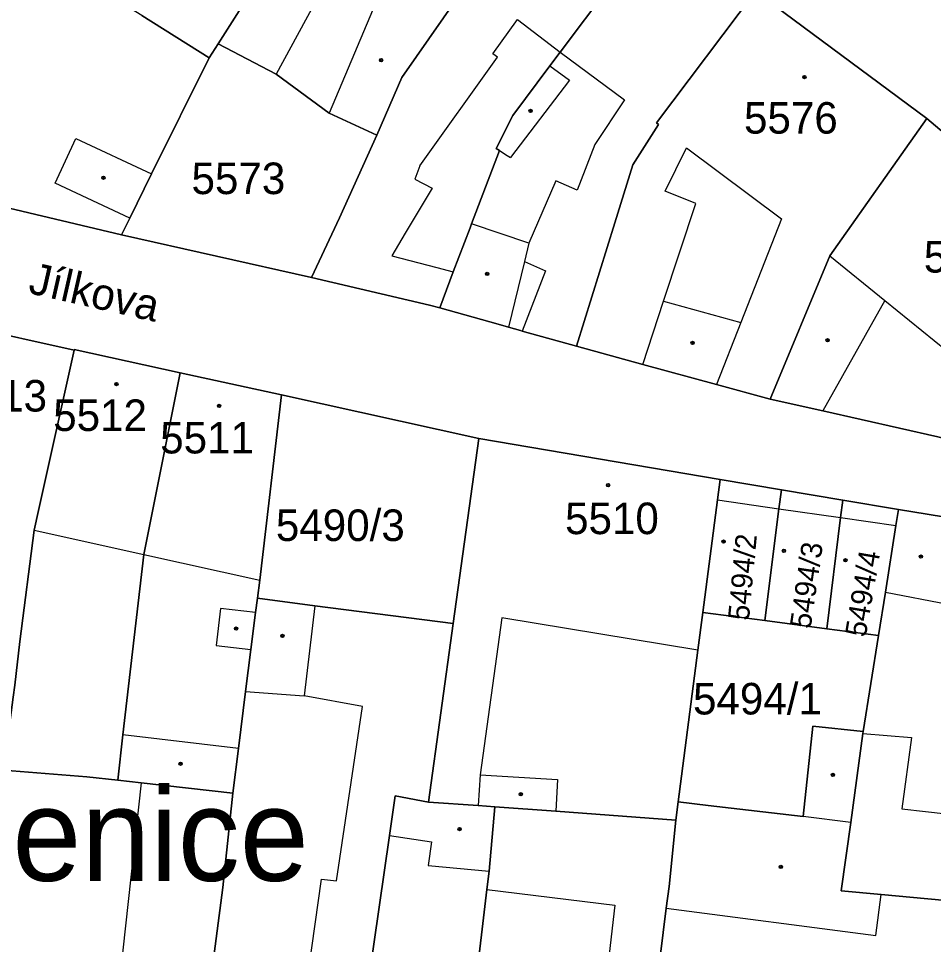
# Model space of a CAD drawing. Extents: x -596233 to -595156, y -1161235 to -1159375.
# Drawn here: x -595289.7 to -595240.34, y -1160933.43 to -1160883.51 of the extents above; entities that cross this region are included whole.
import ezdxf

# ---------------------------------------------------------------- set-up
doc = ezdxf.new("R2010")
doc.units = 0
for name, color, linetype in [('KN_CAR_KR', 7, 'Continuous'), ('KN_KULTURY', 7, 'Continuous'), ('KN_PARC_CIS_POZ', 7, 'Continuous'), ('KN_PARC_CIS_STAV', 7, 'Continuous'), ('KN_PARC_PLOCHA', 7, 'Continuous'), ('KN_ULICE', 7, 'Continuous'), ('parcely_l', 7, 'Continuous')]:
    doc.layers.add(name, color=color, linetype=linetype)

msp = doc.modelspace()

# ---------------------------------------------------------------- linework, layer by layer
at = {"layer": 'KN_CAR_KR'}
for points in [[(-595272.98, -1160881.31), (-595275.8, -1160886.52)], [(-595270.07, -1160881.79), (-595272.95, -1160888.62)], [(-595264.11, -1160885.42), (-595262.78, -1160883.56)], [(-595262.78, -1160883.56), (-595260.48, -1160885.33)], [(-595268.06, -1160891.46), (-595263.86, -1160885.6)], [(-595263.86, -1160885.6), (-595264.11, -1160885.42)], [(-595260.48, -1160885.33), (-595257.02, -1160887.89)], [(-595261.04, -1160886.07), (-595259.97, -1160886.84)], [(-595259.97, -1160886.84), (-595263.16, -1160891.01)], [(-595257.02, -1160887.89), (-595258.61, -1160890.3)], [(-595287.73, -1160892.39), (-595286.6, -1160889.99)], [(-595286.6, -1160889.99), (-595282.52, -1160891.89)], [(-595258.61, -1160890.3), (-595259.57, -1160892.77)], [(-595254.81, -1160892.83), (-595253.67, -1160890.48)], [(-595253.67, -1160890.48), (-595248.54, -1160894.32)], [(-595263.76, -1160890.63), (-595263.34, -1160890.9)], [(-595263.34, -1160890.9), (-595263.16, -1160891.01)], [(-595268.06, -1160891.46), (-595268.32, -1160892.18)], [(-595283.7, -1160894.27), (-595287.73, -1160892.39)], [(-595268.32, -1160892.18), (-595267.39, -1160892.66)], [(-595260.71, -1160892.26), (-595262.17, -1160895.63)], [(-595259.57, -1160892.77), (-595260.71, -1160892.26)], [(-595267.39, -1160892.66), (-595268.85, -1160895.09)], [(-595253.16, -1160893.49), (-595254.81, -1160892.83)], [(-595254.9, -1160898.76), (-595253.16, -1160893.49)], [(-595262.17, -1160895.63), (-595265.26, -1160894.59)], [(-595248.54, -1160894.32), (-595250.73, -1160899.9)], [(-595268.85, -1160895.09), (-595269.57, -1160896.3)], [(-595262.17, -1160895.63), (-595262.41, -1160896.62)], [(-595269.57, -1160896.3), (-595267.13, -1160896.94)], [(-595245.93, -1160896.3), (-595242.97, -1160898.71)], [(-595267.13, -1160896.94), (-595266.25, -1160897.17)], [(-595262.41, -1160896.62), (-595263.27, -1160900.15)], [(-595261.27, -1160897.11), (-595262.53, -1160900.36)], [(-595262.41, -1160896.62), (-595261.27, -1160897.11)], [(-595256.03, -1160902.16), (-595254.9, -1160898.76)], [(-595254.9, -1160898.76), (-595250.73, -1160899.9)], [(-595242.97, -1160898.71), (-595246.32, -1160904.67)], [(-595242.97, -1160898.71), (-595236.99, -1160903.57)], [(-595250.73, -1160899.9), (-595252.05, -1160903.25)], [(-595251.99, -1160909.46), (-595248.68, -1160909.94)], [(-595248.68, -1160909.94), (-595245.36, -1160910.42)], [(-595245.36, -1160910.42), (-595242.38, -1160910.85)], [(-595288.86, -1160911.09), (-595282.94, -1160912.41)], [(-595282.94, -1160912.41), (-595276.69, -1160913.8)], [(-595242.94, -1160914.43), (-595239.58, -1160915.08)], [(-595278.81, -1160915.31), (-595279.04, -1160917.32)], [(-595276.91, -1160915.53), (-595278.81, -1160915.31)], [(-595273.72, -1160915.17), (-595274.29, -1160920.03)], [(-595263.62, -1160915.83), (-595264.79, -1160924.28)], [(-595253.06, -1160917.56), (-595263.62, -1160915.83)], [(-595279.04, -1160917.32), (-595277.17, -1160917.53)], [(-595277.45, -1160919.8), (-595274.29, -1160920.03)], [(-595271.14, -1160920.6), (-595274.29, -1160920.03)], [(-595272.55, -1160930), (-595271.14, -1160920.6)], [(-595244.15, -1160922.05), (-595241.54, -1160922.27)], [(-595277.84, -1160922.87), (-595284.07, -1160922.13)], [(-595241.54, -1160922.27), (-595242.05, -1160926.12)], [(-595264.79, -1160924.28), (-595264.91, -1160925.94)], [(-595264.79, -1160924.28), (-595260.63, -1160924.54)], [(-595260.63, -1160924.54), (-595260.72, -1160926.25)], [(-595283.08, -1160924.72), (-595284.35, -1160936.19)], [(-595244.81, -1160926.85), (-595247.38, -1160926.54)], [(-595242.05, -1160926.12), (-595240.77, -1160926.26)], [(-595240.77, -1160926.26), (-595235.04, -1160926.9)], [(-595269.69, -1160927.55), (-595267.42, -1160927.89)], [(-595267.42, -1160927.89), (-595267.61, -1160929.18)], [(-595267.61, -1160929.18), (-595264.31, -1160929.47)], [(-595274.38, -1160937.18), (-595273.36, -1160929.91)], [(-595273.36, -1160929.91), (-595272.55, -1160930)], [(-595264.43, -1160930.47), (-595257.54, -1160931.31)], [(-595243.46, -1160932.94), (-595243.16, -1160930.73)], [(-595257.54, -1160931.31), (-595258.15, -1160936.6)], [(-595254.76, -1160931.48), (-595243.46, -1160932.94)]]:
    msp.add_lwpolyline(points, dxfattribs=at)
at = {"layer": 'KN_KULTURY'}
for centre, radius in [((-595270.14, -1160885.76), 0.09), ((-595270.14, -1160885.76), 0.0398), ((-595247.31, -1160886.67), 0.09), ((-595247.31, -1160886.67), 0.0398), ((-595262.08, -1160888.5), 0.09), ((-595262.08, -1160888.5), 0.0398), ((-595285.12, -1160892.1), 0.09), ((-595285.12, -1160892.1), 0.0398), ((-595264.42, -1160897.28), 0.09), ((-595264.42, -1160897.28), 0.0398), ((-595253.34, -1160901), 0.09), ((-595253.34, -1160901), 0.0398), ((-595246.06, -1160900.86), 0.09), ((-595246.06, -1160900.86), 0.0398), ((-595284.42, -1160903.22), 0.09), ((-595284.42, -1160903.22), 0.0398), ((-595278.88, -1160904.4), 0.09), ((-595278.88, -1160904.4), 0.0398), ((-595257.9, -1160908.67), 0.09), ((-595257.9, -1160908.67), 0.0398), ((-595251.67, -1160911.71), 0.09), ((-595251.67, -1160911.71), 0.0398), ((-595248.41, -1160912.21), 0.09), ((-595248.41, -1160912.21), 0.0398), ((-595241.02, -1160912.52), 0.09), ((-595241.02, -1160912.52), 0.0398), ((-595245.1, -1160912.72), 0.09), ((-595245.1, -1160912.72), 0.0398), ((-595277.96, -1160916.4), 0.09), ((-595277.96, -1160916.4), 0.0398), ((-595275.46, -1160916.8), 0.09), ((-595275.46, -1160916.8), 0.0398), ((-595280.96, -1160923.69), 0.09), ((-595280.96, -1160923.69), 0.0398), ((-595245.77, -1160924.29), 0.09), ((-595245.77, -1160924.29), 0.0398), ((-595262.61, -1160925.33), 0.09), ((-595262.61, -1160925.33), 0.0398), ((-595265.91, -1160927.21), 0.09), ((-595265.91, -1160927.21), 0.0398), ((-595248.58, -1160929.25), 0.09), ((-595248.58, -1160929.25), 0.0398)]:
    msp.add_circle(centre, radius, dxfattribs=at)
at = {"layer": 'KN_PARC_PLOCHA'}
for points in [[(-595267.32, -1160867.64), (-595273.5, -1160876.43), (-595274.5, -1160877.85), (-595275.66, -1160879.69), (-595276.92, -1160881.7), (-595278.93, -1160884.88), (-595279.41, -1160885.64), (-595283.05, -1160883.35), (-595285, -1160882.13), (-595286.71, -1160881.05), (-595280.97, -1160873.16), (-595280.08, -1160871.93), (-595279.95, -1160871.75), (-595279.19, -1160870.73), (-595273.06, -1160862.41)], [(-595260.26, -1160874.15), (-595265.49, -1160881.63), (-595266.78, -1160883.47), (-595269.03, -1160886.69), (-595270.37, -1160889.8), (-595272.95, -1160888.62), (-595275.8, -1160886.52), (-595278.93, -1160884.88), (-595276.92, -1160881.7), (-595275.66, -1160879.69), (-595274.5, -1160877.85), (-595273.5, -1160876.43), (-595267.32, -1160867.64), (-595261.46, -1160873.02)], [(-595255.13, -1160878.2), (-595260.48, -1160885.33), (-595261.04, -1160886.07), (-595263.04, -1160888.74), (-595263.93, -1160890.52), (-595263.76, -1160890.63), (-595265.26, -1160894.59), (-595265.34, -1160894.79), (-595266.25, -1160897.17), (-595266.98, -1160899.11), (-595267.53, -1160898.96), (-595273.89, -1160897.48), (-595272.39, -1160894.26), (-595270.37, -1160889.8), (-595269.03, -1160886.69), (-595266.78, -1160883.47), (-595265.49, -1160881.63), (-595260.26, -1160874.15), (-595259.06, -1160875.28)], [(-595249.95, -1160882.04), (-595255.29, -1160889.13), (-595255.17, -1160889.22), (-595256.57, -1160891.4), (-595257.54, -1160894.53), (-595259.6, -1160901.18), (-595262.53, -1160900.36), (-595262.63, -1160900.33), (-595263.27, -1160900.15), (-595263.83, -1160899.99), (-595266.98, -1160899.11), (-595266.25, -1160897.17), (-595265.34, -1160894.79), (-595265.26, -1160894.59), (-595263.76, -1160890.63), (-595263.93, -1160890.52), (-595263.04, -1160888.74), (-595261.04, -1160886.07), (-595260.48, -1160885.33), (-595255.13, -1160878.2)], [(-595240.7, -1160888.91), (-595245.93, -1160896.3), (-595249.15, -1160904.04), (-595252.05, -1160903.25), (-595256.03, -1160902.16), (-595259.6, -1160901.18), (-595257.54, -1160894.53), (-595256.57, -1160891.4), (-595255.17, -1160889.22), (-595255.29, -1160889.13), (-595249.95, -1160882.04)], [(-595270.37, -1160889.8), (-595272.39, -1160894.26), (-595273.89, -1160897.48), (-595284.15, -1160895.18), (-595283.7, -1160894.27), (-595282.52, -1160891.89), (-595279.41, -1160885.64), (-595278.93, -1160884.88), (-595275.8, -1160886.52), (-595272.95, -1160888.62)], [(-595230.58, -1160897.46), (-595230.04, -1160897.91), (-595233.48, -1160902.41), (-595234.95, -1160904.34), (-595235.37, -1160904.89), (-595236.89, -1160906.88), (-595239.1, -1160906.32), (-595240.11, -1160906.06), (-595246.32, -1160904.67), (-595249.15, -1160904.04), (-595245.93, -1160896.3), (-595240.7, -1160888.91)], [(-595286.7, -1160901.4), (-595288.62, -1160910.04), (-595288.86, -1160911.09), (-595289.63, -1160917.1), (-595289.9, -1160919.46), (-595289.98, -1160920.09), (-595290.43, -1160923.53), (-595290.79, -1160923.48), (-595295.9, -1160922.73), (-595294.34, -1160908.82), (-595292.53, -1160900.1)], [(-595280.98, -1160902.61), (-595282.94, -1160912.41), (-595284.07, -1160922.13), (-595284.35, -1160924.58), (-595286.01, -1160924.39), (-595290.5, -1160924.04), (-595290.43, -1160923.53), (-595289.98, -1160920.09), (-595289.9, -1160919.46), (-595289.63, -1160917.1), (-595288.86, -1160911.09), (-595288.62, -1160910.04), (-595286.7, -1160901.4), (-595286.69, -1160901.36)], [(-595275.51, -1160903.8), (-595276.69, -1160913.8), (-595276.81, -1160914.77), (-595276.91, -1160915.53), (-595277.17, -1160917.53), (-595277.45, -1160919.8), (-595277.84, -1160922.87), (-595278.14, -1160925.28), (-595283.08, -1160924.72), (-595284.35, -1160924.58), (-595284.07, -1160922.13), (-595282.94, -1160912.41), (-595280.98, -1160902.61)], [(-595264.86, -1160906.16), (-595266.25, -1160916.13), (-595273.72, -1160915.17), (-595276.81, -1160914.77), (-595276.69, -1160913.8), (-595275.51, -1160903.8)], [(-595251.85, -1160908.37), (-595251.99, -1160909.46), (-595252.79, -1160915.53), (-595253.06, -1160917.56), (-595254.11, -1160925.74), (-595254.24, -1160926.72), (-595260.72, -1160926.25), (-595264.01, -1160926.01), (-595264.91, -1160925.94), (-595267.59, -1160925.75), (-595266.25, -1160916.13), (-595264.86, -1160906.16)], [(-595248.55, -1160908.92), (-595248.68, -1160909.94), (-595249.44, -1160915.97), (-595252.79, -1160915.53), (-595251.99, -1160909.46), (-595251.85, -1160908.37)], [(-595245.24, -1160909.48), (-595245.36, -1160910.42), (-595246.1, -1160916.41), (-595249.44, -1160915.97), (-595248.68, -1160909.94), (-595248.55, -1160908.92)], [(-595242.24, -1160909.98), (-595242.38, -1160910.85), (-595242.94, -1160914.43), (-595243.31, -1160916.78), (-595246.1, -1160916.41), (-595245.36, -1160910.42), (-595245.24, -1160909.48)], [(-595233, -1160911.49), (-595234.15, -1160920.49), (-595234.39, -1160922.19), (-595235.04, -1160926.9), (-595235.6, -1160931.29), (-595235.62, -1160931.44), (-595243.16, -1160930.73), (-595245.32, -1160930.53), (-595244.81, -1160926.85), (-595244.15, -1160922.05), (-595244.13, -1160921.95), (-595243.31, -1160916.78), (-595242.94, -1160914.43), (-595242.38, -1160910.85), (-595242.24, -1160909.98), (-595239.04, -1160910.51)], [(-595266.25, -1160916.13), (-595267.59, -1160925.75), (-595269.38, -1160925.41), (-595269.69, -1160927.55), (-595270.8, -1160935.29), (-595270.99, -1160936.52), (-595271.16, -1160937.61), (-595272.02, -1160946.57), (-595280.81, -1160945.74), (-595279.76, -1160938.6), (-595278.68, -1160930.35), (-595278.14, -1160925.28), (-595277.84, -1160922.87), (-595277.45, -1160919.8), (-595277.17, -1160917.53), (-595276.91, -1160915.53), (-595276.81, -1160914.77), (-595273.72, -1160915.17)], [(-595249.44, -1160915.97), (-595246.1, -1160916.41), (-595243.31, -1160916.78), (-595244.13, -1160921.95), (-595246.86, -1160921.66), (-595247.38, -1160926.54), (-595252.49, -1160925.93), (-595254.11, -1160925.74), (-595253.06, -1160917.56), (-595252.79, -1160915.53)], [(-595244.13, -1160921.95), (-595244.15, -1160922.05), (-595244.81, -1160926.85), (-595245.32, -1160930.53), (-595243.16, -1160930.73), (-595235.62, -1160931.44), (-595235.72, -1160933), (-595235.88, -1160934.48), (-595236.23, -1160937.63), (-595236.36, -1160938.75), (-595236.57, -1160940.62), (-595237.47, -1160949.84), (-595256.68, -1160948.02), (-595255.7, -1160939.05), (-595254.76, -1160931.48), (-595254.61, -1160930.31), (-595254.24, -1160926.72), (-595254.11, -1160925.74), (-595252.49, -1160925.93), (-595247.38, -1160926.54), (-595246.86, -1160921.66)], [(-595290.43, -1160923.53), (-595290.5, -1160924.04), (-595286.01, -1160924.39), (-595284.35, -1160924.58), (-595283.08, -1160924.72), (-595278.14, -1160925.28), (-595278.68, -1160930.35), (-595279.76, -1160938.6), (-595280.81, -1160945.74), (-595293.14, -1160944.48), (-595292.48, -1160937.16), (-595291.76, -1160929.72), (-595291.16, -1160926.03), (-595290.81, -1160923.6), (-595290.79, -1160923.48)], [(-595267.59, -1160925.75), (-595264.91, -1160925.94), (-595264.01, -1160926.01), (-595264.31, -1160929.47), (-595264.43, -1160930.47), (-595265.07, -1160935.81), (-595266.41, -1160947.1), (-595272.02, -1160946.57), (-595271.16, -1160937.61), (-595270.99, -1160936.52), (-595270.8, -1160935.29), (-595269.69, -1160927.55), (-595269.38, -1160925.41)], [(-595254.24, -1160926.72), (-595254.61, -1160930.31), (-595254.76, -1160931.48), (-595255.7, -1160939.05), (-595256.68, -1160948.02), (-595257.11, -1160951.8), (-595266.69, -1160950.85), (-595266.41, -1160947.1), (-595265.07, -1160935.81), (-595264.43, -1160930.47), (-595264.31, -1160929.47), (-595264.01, -1160926.01), (-595260.72, -1160926.25)]]:
    msp.add_lwpolyline(points, close=True, dxfattribs=at)
for points in [[(-595283.05, -1160883.35), (-595279.41, -1160885.64), (-595282.52, -1160891.89), (-595283.7, -1160894.27), (-595284.15, -1160895.18), (-595299.16, -1160891.62), (-595304.34, -1160890.08), (-595295.32, -1160877.21)], [(-595230.58, -1160897.46), (-595240.7, -1160888.91), (-595249.95, -1160882.04)], [(-595299.16, -1160891.62), (-595284.15, -1160895.18), (-595273.89, -1160897.48), (-595267.53, -1160898.96), (-595266.98, -1160899.11), (-595263.83, -1160899.99), (-595263.27, -1160900.15), (-595262.63, -1160900.33), (-595262.53, -1160900.36), (-595259.6, -1160901.18), (-595256.03, -1160902.16), (-595252.05, -1160903.25), (-595249.15, -1160904.04), (-595246.32, -1160904.67), (-595240.11, -1160906.06)], [(-595239.04, -1160910.51), (-595242.24, -1160909.98), (-595245.24, -1160909.48), (-595248.55, -1160908.92), (-595251.85, -1160908.37), (-595264.86, -1160906.16), (-595275.51, -1160903.8), (-595280.98, -1160902.61), (-595286.69, -1160901.36), (-595286.7, -1160901.4), (-595292.53, -1160900.1)]]:
    msp.add_lwpolyline(points, dxfattribs=at)
at = {"layer": 'parcely_l'}
for points in [[(-595279.41, -1160885.64), (-595283.05, -1160883.35), (-595285, -1160882.13), (-595286.71, -1160881.05), (-595280.97, -1160873.16), (-595280.08, -1160871.93), (-595279.95, -1160871.75), (-595279.19, -1160870.73), (-595273.06, -1160862.41)], [(-595267.32, -1160867.64), (-595273.5, -1160876.43), (-595274.5, -1160877.85), (-595275.66, -1160879.69), (-595276.92, -1160881.7), (-595278.93, -1160884.88)], [(-595270.37, -1160889.8), (-595269.03, -1160886.69), (-595266.78, -1160883.47), (-595265.49, -1160881.63), (-595260.26, -1160874.15)], [(-595255.13, -1160878.2), (-595260.48, -1160885.33), (-595261.04, -1160886.07), (-595263.04, -1160888.74), (-595263.93, -1160890.52), (-595263.76, -1160890.63), (-595265.26, -1160894.59), (-595265.34, -1160894.79), (-595266.25, -1160897.17), (-595266.98, -1160899.11)], [(-595249.95, -1160882.04), (-595255.29, -1160889.13), (-595255.17, -1160889.22), (-595256.57, -1160891.4), (-595257.54, -1160894.53), (-595259.6, -1160901.18)], [(-595249.95, -1160882.04), (-595240.7, -1160888.91)], [(-595279.41, -1160885.64), (-595278.93, -1160884.88)], [(-595278.93, -1160884.88), (-595275.8, -1160886.52), (-595272.95, -1160888.62), (-595270.37, -1160889.8)], [(-595284.15, -1160895.18), (-595283.7, -1160894.27), (-595282.52, -1160891.89), (-595279.41, -1160885.64)], [(-595249.15, -1160904.04), (-595245.93, -1160896.3), (-595240.7, -1160888.91)], [(-595240.7, -1160888.91), (-595230.58, -1160897.46)], [(-595304.34, -1160890.08), (-595299.16, -1160891.62), (-595284.15, -1160895.18)], [(-595270.37, -1160889.8), (-595272.39, -1160894.26), (-595273.89, -1160897.48)], [(-595284.15, -1160895.18), (-595273.89, -1160897.48)], [(-595273.89, -1160897.48), (-595267.53, -1160898.96), (-595266.98, -1160899.11)], [(-595266.98, -1160899.11), (-595263.83, -1160899.99), (-595263.27, -1160900.15), (-595262.63, -1160900.33), (-595262.53, -1160900.36), (-595259.6, -1160901.18)], [(-595292.53, -1160900.1), (-595286.7, -1160901.4)], [(-595286.7, -1160901.4), (-595288.62, -1160910.04), (-595288.86, -1160911.09), (-595289.63, -1160917.1), (-595289.9, -1160919.46), (-595289.98, -1160920.09), (-595290.43, -1160923.53)], [(-595280.98, -1160902.61), (-595286.69, -1160901.36), (-595286.7, -1160901.4)], [(-595259.6, -1160901.18), (-595256.03, -1160902.16), (-595252.05, -1160903.25), (-595249.15, -1160904.04)], [(-595280.98, -1160902.61), (-595282.94, -1160912.41), (-595284.07, -1160922.13), (-595284.35, -1160924.58)], [(-595275.51, -1160903.8), (-595280.98, -1160902.61)], [(-595275.51, -1160903.8), (-595276.69, -1160913.8), (-595276.81, -1160914.77)], [(-595264.86, -1160906.16), (-595275.51, -1160903.8)], [(-595249.15, -1160904.04), (-595246.32, -1160904.67), (-595240.11, -1160906.06), (-595239.1, -1160906.32), (-595236.89, -1160906.88)], [(-595264.86, -1160906.16), (-595266.25, -1160916.13)], [(-595251.85, -1160908.37), (-595264.86, -1160906.16)], [(-595252.79, -1160915.53), (-595251.99, -1160909.46), (-595251.85, -1160908.37)], [(-595248.55, -1160908.92), (-595251.85, -1160908.37)], [(-595248.55, -1160908.92), (-595248.68, -1160909.94), (-595249.44, -1160915.97)], [(-595245.24, -1160909.48), (-595248.55, -1160908.92)], [(-595246.1, -1160916.41), (-595245.36, -1160910.42), (-595245.24, -1160909.48)], [(-595242.24, -1160909.98), (-595245.24, -1160909.48)], [(-595243.31, -1160916.78), (-595242.94, -1160914.43), (-595242.38, -1160910.85), (-595242.24, -1160909.98)], [(-595242.24, -1160909.98), (-595239.04, -1160910.51), (-595233, -1160911.49)], [(-595278.14, -1160925.28), (-595277.84, -1160922.87), (-595277.45, -1160919.8), (-595277.17, -1160917.53), (-595276.91, -1160915.53), (-595276.81, -1160914.77)], [(-595276.81, -1160914.77), (-595273.72, -1160915.17), (-595266.25, -1160916.13)], [(-595254.11, -1160925.74), (-595253.06, -1160917.56), (-595252.79, -1160915.53)], [(-595249.44, -1160915.97), (-595252.79, -1160915.53)], [(-595249.44, -1160915.97), (-595246.1, -1160916.41)], [(-595266.25, -1160916.13), (-595267.59, -1160925.75)], [(-595246.1, -1160916.41), (-595243.31, -1160916.78)], [(-595244.13, -1160921.95), (-595243.31, -1160916.78)], [(-595254.11, -1160925.74), (-595252.49, -1160925.93), (-595247.38, -1160926.54), (-595246.86, -1160921.66), (-595244.13, -1160921.95)], [(-595235.62, -1160931.44), (-595243.16, -1160930.73), (-595245.32, -1160930.53), (-595244.81, -1160926.85), (-595244.15, -1160922.05), (-595244.13, -1160921.95)], [(-595284.35, -1160924.58), (-595286.01, -1160924.39), (-595290.5, -1160924.04), (-595290.43, -1160923.53)], [(-595278.14, -1160925.28), (-595283.08, -1160924.72), (-595284.35, -1160924.58)], [(-595280.81, -1160945.74), (-595279.76, -1160938.6), (-595278.68, -1160930.35), (-595278.14, -1160925.28)], [(-595267.59, -1160925.75), (-595269.38, -1160925.41), (-595269.69, -1160927.55), (-595270.8, -1160935.29), (-595270.99, -1160936.52), (-595271.16, -1160937.61), (-595272.02, -1160946.57)], [(-595267.59, -1160925.75), (-595264.91, -1160925.94), (-595264.01, -1160926.01)], [(-595264.01, -1160926.01), (-595264.31, -1160929.47), (-595264.43, -1160930.47), (-595265.07, -1160935.81), (-595266.41, -1160947.1)], [(-595264.01, -1160926.01), (-595260.72, -1160926.25), (-595254.24, -1160926.72)], [(-595254.24, -1160926.72), (-595254.11, -1160925.74)], [(-595256.68, -1160948.02), (-595255.7, -1160939.05), (-595254.76, -1160931.48), (-595254.61, -1160930.31), (-595254.24, -1160926.72)]]:
    msp.add_lwpolyline(points, dxfattribs=at)

# ---------------------------------------------------------------- texts
at = {"layer": 'KN_PARC_CIS_POZ'}
for s, p in [('5573', (-595280.3666, -1160892.98)), ('5490/3', (-595275.8166, -1160911.68)), ('5494/1', (-595253.3166, -1160921.03))]:
    msp.add_text(s, height=1.7, dxfattribs=at).set_placement(p)
at = {"layer": 'KN_PARC_CIS_STAV'}
for s, p in [('5576', (-595250.5666, -1160889.72)), ('5577', (-595240.8666, -1160897.21)), ('5513', (-595293.2166, -1160904.7)), ('5512', (-595287.8266, -1160905.75)), ('5511', (-595282.0566, -1160906.96)), ('5510', (-595260.2166, -1160911.31))]:
    msp.add_text(s, height=1.7, dxfattribs=at).set_placement(p)
for s, rotation, p in [('5494/2', 84.6272, (-595250.3024, -1160915.9958)), ('5494/3', 81.70256, (-595246.9761, -1160916.4462)), ('5494/4', 80.27186, (-595244.0058, -1160916.9035))]:
    msp.add_text(s, height=1.14, rotation=rotation, dxfattribs=at).set_placement(p)
at = {"layer": 'KN_ULICE'}
msp.add_text('Jílkova', height=1.7, rotation=347.19838, dxfattribs=at).set_placement((-595289.2258, -1160898.3044))
msp.add_text('Brno-Židenice', height=5, dxfattribs=at).set_placement((-595315.6663, -1160930))

doc.saveas('drawing.dxf')
